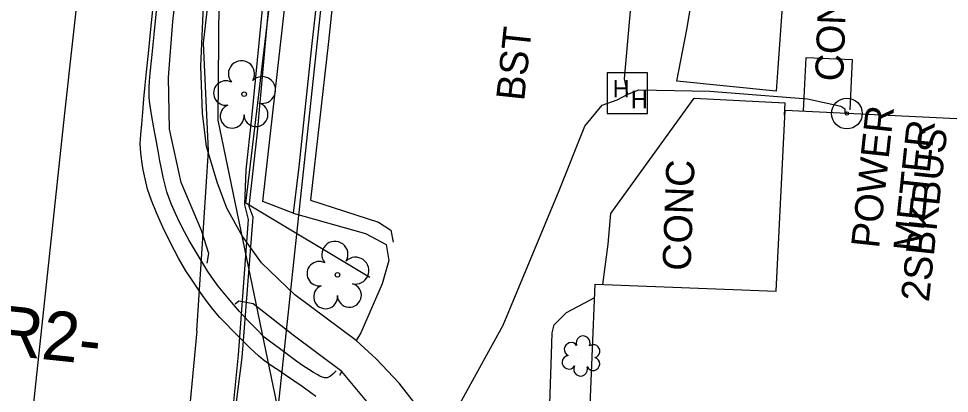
# Model space of a CAD drawing. Extents: x 2100323 to 2109811, y 740376 to 749755.
# Drawn here: x 2105907.6 to 2106039.7, y 741762.3 to 741815.4 of the extents above; entities that cross this region are included whole.
import ezdxf

# ---------------------------------------------------------------- set-up
doc = ezdxf.new("R2010")
doc.units = 0
for name, color, linetype in [('Exist Building', 7, 'Continuous'), ('Exist Building Text', 7, 'Continuous'), ('Exist Horizontal Alignment Direction Label', 7, 'Continuous'), ('Exist Other Culture Area Outline', 7, 'Continuous'), ('Exist Other Culture Fence Line', 7, 'Continuous'), ('Exist Right of Way Line', 7, 'Continuous'), ('Exist Roads Change in Surface', 7, 'Continuous'), ('Exist Roads Change in Surface Text', 7, 'Continuous'), ('Exist Roads Curbs', 7, 'Continuous'), ('Exist Roads EOP', 7, 'Continuous'), ('Exist Roads EOP Other', 7, 'Continuous'), ('Exist Roads EOP Text', 7, 'Continuous'), ('Exist Roads EOT', 7, 'Continuous'), ('Exist Utilities Other Located Object CELL', 7, 'Continuous'), ('Exist Utilities Other Located Object Text', 7, 'Continuous'), ('Exist Utilities Power Hand Hole CELL', 7, 'Continuous'), ('Exist Utilities Power UG Cable SUE LOS B', 7, 'Continuous'), ('Exist Utilities Telephone UG Conduit SUE LOS B', 7, 'Continuous'), ('Exist Utilities Water UG Line SUE LOS B', 7, 'Continuous'), ('Exist Vegetation Shrub CELL', 7, 'Continuous'), ('Exist Vegetation Tree CELL', 7, 'Continuous')]:
    doc.layers.add(name, color=color, linetype=linetype)

msp = doc.modelspace()

# ---------------------------------------------------------------- linework, layer by layer
at = {"layer": 'Exist Building'}
msp.add_lwpolyline([(2106060.21, 741800.29), (2106046.02, 741743.95), (2106013.48, 741744.67), (2106013.62, 741745.81), (2105988.12, 741746.84), (2105989.43, 741777.75), (2106015.12, 741776.77), (2106016.36, 741802.41)], close=True, dxfattribs=at)
at = {"layer": 'Exist Other Culture Area Outline'}
msp.add_lwpolyline([(2105946.58, 741787.8), (2105942.28, 741789.46), (2105945.38, 741817.09), (2105947.27, 741833.46), (2105950.46, 741864.45), (2105952.4, 741884.3), (2105954.96, 741884.14)], dxfattribs=at)
at = {"layer": 'Exist Other Culture Fence Line'}
msp.add_lwpolyline([(2105957.43, 741778.68), (2105939.83, 741789.25), (2105943.65, 741820.9), (2105946.26, 741843.21), (2105949.49, 741875.43), (2105952.52, 741905.4), (2105956.32, 741940.48)], dxfattribs=at)
at = {"layer": 'Exist Right of Way Line'}
msp.add_line((2105942.95, 741746.33), (2105966.01, 741961.63), dxfattribs=at)
at = {"layer": 'Exist Roads Change in Surface'}
for points in [[(2106015.1, 741805.13), (2106000.98, 741806.53), (2106002.42, 741813.83), (2106003.34, 741819.18), (2106004.3, 741826.07), (2106016.62, 741825.05), (2106015.96, 741817.06), (2106015.35, 741808.42), (2106015.1, 741805.13)], [(2106018.99, 741802.31), (2106019.35, 741809.89), (2106025.87, 741809.58), (2106025.53, 741802.45)], [(2105990.52, 741777.71), (2105991.25, 741783.42), (2105991.63, 741787.75), (2106003.47, 741804.11), (2106016.33, 741803.45), (2106016.21, 741801.69), (2106016.32, 741801.66)]]:
    msp.add_lwpolyline(points, dxfattribs=at)
at = {"layer": 'Exist Roads Curbs'}
for points in [[(2105994.65, 741832.7), (2105995.81, 741846.46), (2105996.95, 741861.16), (2105977.01, 741862.56), (2105959.32, 741863.83), (2105954.62, 741864.08), (2105953.03, 741846.95), (2105951.04, 741828.27), (2105949.2, 741811.87), (2105947.38, 741794.39), (2105946.58, 741787.8), (2105956.85, 741784.95), (2105959.77, 741783.38), (2105960.12, 741781.13), (2105959.19, 741777.81), (2105956.17, 741770.88)], [(2105952.65, 741765.45), (2105952.21, 741765.01), (2105951.88, 741764.72), (2105951.77, 741764.65), (2105951.59, 741764.56), (2105951.41, 741764.5), (2105951.31, 741764.48), (2105951.22, 741764.47), (2105951.12, 741764.47), (2105951.02, 741764.48), (2105950.91, 741764.51), (2105950.69, 741764.58), (2105950.37, 741764.73), (2105949.96, 741764.95), (2105949.44, 741765.25), (2105948.8, 741765.64), (2105948.04, 741766.13), (2105947.09, 741766.79), (2105945.93, 741767.64), (2105944.61, 741768.62), (2105943.2, 741769.67), (2105942.46, 741770.23), (2105941.25, 741771.45), (2105940.26, 741772.48), (2105939.57, 741773.22), (2105938.96, 741773.9), (2105938.38, 741774.54), (2105937.84, 741775.17), (2105937.33, 741775.76), (2105936.85, 741776.33), (2105936.38, 741776.91), (2105935.91, 741777.49), (2105935.44, 741778.11), (2105934.97, 741778.8), (2105934.48, 741779.57), (2105933.9, 741780.49), (2105933.22, 741781.59), (2105932.51, 741782.77), (2105931.82, 741783.96), (2105931.15, 741785.17), (2105930.5, 741786.44), (2105929.87, 741787.78), (2105929.32, 741789.03), (2105928.92, 741790.04), (2105928.66, 741790.86), (2105928.4, 741791.8), (2105928.14, 741792.91), (2105927.89, 741794.09), (2105927.66, 741795.23), (2105927.45, 741796.39), (2105927.17, 741797.94), (2105926.81, 741799.92), (2105926.48, 741801.8), (2105926.28, 741803.04), (2105926.2, 741803.71), (2105926.15, 741804.32), (2105926.12, 741804.93), (2105926.12, 741805.64), (2105926.17, 741806.51), (2105926.28, 741807.67), (2105926.5, 741809.84), (2105926.84, 741813.13), (2105927.22, 741816.98)]]:
    msp.add_lwpolyline(points, dxfattribs=at)
at = {"layer": 'Exist Roads EOP'}
msp.add_lwpolyline([(2105949.76, 741761.83), (2105948.88, 741762.5), (2105947.85, 741763.24), (2105946.65, 741764.07), (2105945.48, 741764.87), (2105944.53, 741765.5), (2105943.76, 741766), (2105943.04, 741766.51), (2105942.33, 741767.05), (2105941.66, 741767.6), (2105941.06, 741768.12), (2105940.4, 741768.75), (2105938.81, 741770.34), (2105936.16, 741773.03), (2105935.17, 741774.19), (2105934.21, 741775.45), (2105933.26, 741776.78), (2105932.31, 741778.16), (2105931.35, 741779.64), (2105930.31, 741781.45), (2105929.18, 741783.61), (2105928.09, 741785.85), (2105927.19, 741787.85), (2105926.46, 741789.63), (2105925.91, 741791.23), (2105925.55, 741792.67), (2105925.3, 741793.98), (2105925.09, 741795.21), (2105924.93, 741796.39), (2105924.88, 741797.63), (2105924.95, 741798.96), (2105925.08, 741800.44), (2105925.23, 741802.13), (2105925.39, 741804.02), (2105925.57, 741805.94), (2105925.77, 741807.86), (2105926.04, 741810.46), (2105926.44, 741814.39), (2105926.94, 741819.32)], dxfattribs=at)
at = {"layer": 'Exist Roads EOP Other'}
for points in [[(2105934.36, 741780.75), (2105934.61, 741782.11), (2105933.55, 741785.38), (2105930.68, 741792.16), (2105929.03, 741799.73), (2105928.9, 741807.04), (2105929.51, 741814.99), (2105931.14, 741829.44), (2105934.82, 741866.49), (2105936.55, 741883.57), (2105938.66, 741902.79), (2105940.49, 741920.3), (2105942.41, 741940.19)], [(2105956.17, 741770.88), (2105955.52, 741769.77), (2105946.79, 741776.26), (2105942.05, 741780.79), (2105939.32, 741784.6), (2105937.17, 741788.54), (2105935.77, 741792.19), (2105934.26, 741797.28), (2105933.72, 741801.98), (2105933.46, 741808.67), (2105933.91, 741818.27), (2105936.06, 741836.75), (2105939.09, 741870.7), (2105942.32, 741899.98), (2105944.62, 741921.18), (2105946.32, 741939.84)], [(2105972.29, 741860.78), (2105956.95, 741861.74), (2105956.32, 741855.69), (2105953.2, 741827.41), (2105951.58, 741812.15), (2105949.03, 741789.65), (2105958.67, 741786.54), (2105960.43, 741785.43), (2105960.76, 741783.72)], [(2105971.64, 741739.89), (2105971.46, 741742.04), (2105971.09, 741744.52), (2105970.27, 741748.57), (2105971.65, 741749), (2105982.54, 741748.25), (2105983.2, 741767.79), (2105983.3, 741770.85), (2105983.61, 741772.01), (2105985.37, 741773.76), (2105989.35, 741775.86)], [(2105953.18, 741764.86), (2105953.47, 741765.36), (2105946.57, 741770.51), (2105940.87, 741774.95), (2105938.88, 741775.33), (2105938.33, 741774.93)], [(2105970.27, 741748.57), (2105968.87, 741752.77), (2105966.74, 741757.14), (2105964.09, 741760.51), (2105961.61, 741763.71), (2105958.33, 741767.15), (2105955.52, 741769.77)], [(2105965.8, 741746.88), (2105961.97, 741755.19), (2105953.47, 741765.36)]]:
    msp.add_lwpolyline(points, dxfattribs=at)
at = {"layer": 'Exist Roads EOT'}
msp.add_lwpolyline([(2105933.03, 741974.76), (2105931.23, 741959.21), (2105927.18, 741921.36), (2105923, 741882.02), (2105918.54, 741841.79), (2105914.13, 741801.98), (2105909.93, 741762.69), (2105905.77, 741722.99), (2105901.81, 741683.73), (2105898.65, 741644.16), (2105897.12, 741607.8), (2105897.09, 741568.32), (2105898.79, 741529.82), (2105902.25, 741490.21), (2105907.08, 741452.66), (2105914.22, 741410.75), (2105921.64, 741374.51), (2105930.03, 741337.01), (2105939.25, 741297.24)], dxfattribs=at)
at = {"layer": 'Exist Utilities Other Located Object CELL'}
for radius in [2.18, 0.24]:
    msp.add_circle((2106025.13, 741801.94), radius, dxfattribs=at)
at = {"layer": 'Exist Utilities Power Hand Hole CELL'}
msp.add_line((2105994.06, 741804.68), (2105994.06, 741804.68), dxfattribs=at)
msp.add_lwpolyline([(2105991.11, 741801.96), (2105996.86, 741801.96), (2105996.86, 741807.71), (2105991.11, 741807.71), (2105991.11, 741801.96)], dxfattribs=at)
at = {"layer": 'Exist Utilities Power UG Cable SUE LOS B'}
for p, q in [((2105994.06, 741804.68), (2105993.59, 741806.87)), ((2106025.1, 741801.92), (2106024.86, 741802.13))]:
    msp.add_line(p, q, dxfattribs=at)
for points in [[(2105935.65, 741738.42), (2105939.34, 741767.37), (2105940.87, 741787.26), (2105940.31, 741788.78), (2105941.5, 741799.29), (2105944.06, 741827.7), (2105946.66, 741851.59), (2105949.13, 741872.49), (2105951.74, 741899.33), (2105955.54, 741920.47), (2105958.63, 741941.01), (2105958.79, 741949.44)], [(2105937.61, 741755.92), (2105938.82, 741767.76), (2105940.23, 741786.92), (2105939.7, 741789.02), (2105939.91, 741793.96), (2105940.72, 741801.32), (2105943.28, 741827.85), (2105946.15, 741852.16), (2105948.17, 741872.27), (2105948.76, 741885.31), (2105951.14, 741899.69), (2105950.64, 741900.78), (2105945.28, 741901.32)], [(2105993.59, 741806.87), (2105995.63, 741829.93), (2105998.41, 741857.1), (2105998.28, 741865.83), (2105995.87, 741871.63), (2105993.78, 741876.56)], [(2105992.53, 741803.88), (2105994.06, 741804.68), (2105995.59, 741805.31)], [(2105995.59, 741805.31), (2106005.68, 741805.13), (2106019.53, 741804.01), (2106024.27, 741802.96), (2106024.83, 741802.59), (2106024.86, 741802.13)], [(2105960.06, 741715.64), (2105960.07, 741716.76), (2105961.36, 741742.74), (2105961.91, 741746.89), (2105964.34, 741750.17), (2105976.37, 741771.92), (2105984.29, 741791.02), (2105987.96, 741800.17), (2105990.39, 741803.12), (2105992.53, 741803.88)]]:
    msp.add_lwpolyline(points, dxfattribs=at)
at = {"layer": 'Exist Utilities Telephone UG Conduit SUE LOS B'}
for points in [[(2105932.92, 741771.12), (2105934.54, 741796.63), (2105933.86, 741811.92), (2105936.23, 741832.54), (2105940.06, 741847.47), (2105944.35, 741875.03), (2105948.05, 741909.81), (2105953, 741941.36), (2105955.61, 741956.43), (2105956.99, 741971.6)], [(2105932.92, 741771.12), (2105929.78, 741738.05), (2105929.74, 741737.9), (2105929.69, 741737.86), (2105927.55, 741725.65)]]:
    msp.add_lwpolyline(points, dxfattribs=at)
at = {"layer": 'Exist Utilities Water UG Line SUE LOS B'}
msp.add_lwpolyline([(2105954.11, 741497.09), (2105951.06, 741560.23), (2105950.48, 741647.34), (2105951.29, 741687.25), (2105950.95, 741720.68), (2105950.93, 741722.12), (2105949.99, 741733.29), (2105935.93, 741801.02), (2105936.22, 741835.22), (2105938.34, 741860.54), (2105938.47, 741861.8), (2105943.41, 741909.67), (2105947.84, 741948.72), (2105953.69, 741959.31), (2105957.58, 741971.33), (2105964.15, 742009.21), (2105969.92, 742044.05), (2105971.36, 742049.62)], dxfattribs=at)
at = {"layer": 'Exist Vegetation Shrub CELL'}
msp.add_line((2105987.48, 741767.38), (2105987.48, 741767.38), dxfattribs=at)
for centre, radius, start, end in [((2105987.71, 741769.42), 0.99, 334.8391, 200.4717), ((2105986, 741768.51), 0.968, 35.8908, 245.4216), ((2105989.16, 741768.25), 0.929, 284.4567, 126.0861), ((2105985.68, 741766.68), 0.955, 95.1099, 327.9534), ((2105987.36, 741765.7), 0.984, 151.2797, 21.387), ((2105989.12, 741766.46), 0.937, 204.9913, 73.4601)]:
    msp.add_arc(centre, radius, start, end, dxfattribs=at)
at = {"layer": 'Exist Vegetation Tree CELL'}
for p, q in [((2105939.61, 741804.68), (2105939.61, 741804.68)), ((2105952.86, 741779.08), (2105952.86, 741779.08))]:
    msp.add_line(p, q, dxfattribs=at)
for centre in [(2105939.61, 741804.68), (2105952.86, 741779.08)]:
    msp.add_circle(centre, 0.326, dxfattribs=at)
for centre, radius, start, end in [((2105939.23, 741807.56), 1.86, 330.1651, 219.7134), ((2105942.16, 741805.27), 1.9, 257.1011, 134.1999), ((2105937.01, 741804.84), 1.73, 62.6636, 279.3457), ((2105937.91, 741801.56), 1.69, 111.5671, 6.231), ((2105941.29, 741801.78), 1.7, 181.2822, 74.56), ((2105952.48, 741781.96), 1.86, 330.1651, 219.7134), ((2105950.26, 741779.24), 1.73, 62.6636, 279.3457), ((2105955.41, 741779.67), 1.9, 257.1011, 134.1999), ((2105951.16, 741775.96), 1.69, 111.5671, 6.231), ((2105954.54, 741776.18), 1.7, 181.2822, 74.56)]:
    msp.add_arc(centre, radius, start, end, dxfattribs=at)

# ---------------------------------------------------------------- texts
at = {"layer": 'Exist Building Text'}
msp.add_text('2SBKBUS', height=4, rotation=83.8864, dxfattribs=at).set_placement((2106036.76, 741775.15))
at = {"layer": 'Exist Horizontal Alignment Direction Label'}
msp.add_text('-SR2-', height=7, rotation=353.8864, dxfattribs=at).set_placement((2105894.67, 741768.89))
at = {"layer": 'Exist Roads Change in Surface Text'}
for p in [(2106024.6, 741806.44), (2106002.95, 741779.59)]:
    msp.add_text('CONC', height=4, rotation=87.8602, dxfattribs=at).set_placement(p)
at = {"layer": 'Exist Roads EOP Text'}
msp.add_text('BST', height=4, rotation=83.8864, dxfattribs=at).set_placement((2105979.33, 741803.63))
at = {"layer": 'Exist Utilities Other Located Object Text'}
for s, p in [('POWER', (2106029.69, 741782.74)), ('METER', (2106035.67, 741782.19))]:
    msp.add_text(s, height=4, rotation=83.8864, dxfattribs=at).set_placement(p)
at = {"layer": 'Exist Utilities Power Hand Hole CELL'}
for p in [(2105991.9, 741804.21), (2105994.47, 741802.69)]:
    msp.add_text('H', height=2.5, dxfattribs=at).set_placement(p)

doc.saveas('drawing.dxf')
